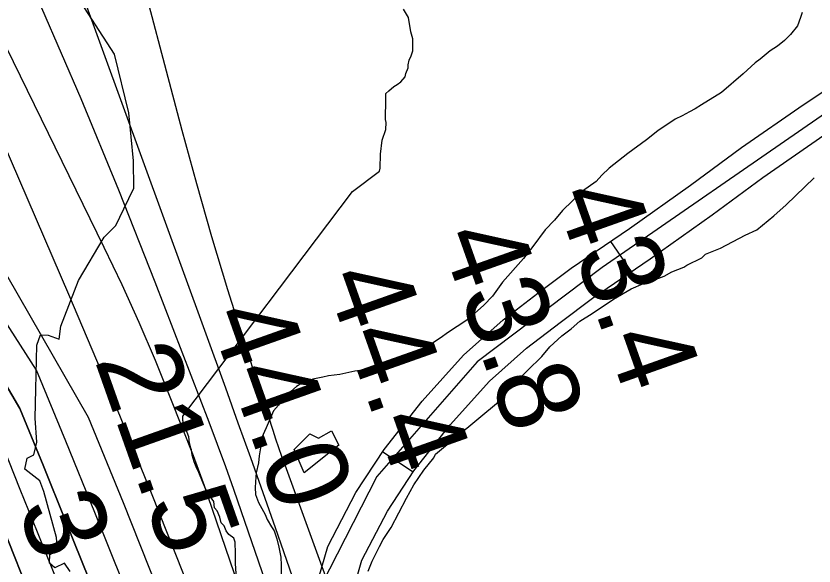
# Model space of a CAD drawing. Extents: x 3250478 to 3288318, y 788638 to 816472.
# Drawn here: x 3274733 to 3275387, y 810526 to 810977 of the extents above; entities that cross this region are included whole.
import ezdxf

# ---------------------------------------------------------------- set-up
doc = ezdxf.new("R2010")
doc.units = 0
for name, color, linetype in [('V-BLDG-OTLN', 7, 'Continuous'), ('V-RIVR-EDGE', 7, 'Continuous'), ('V-RIVR-RANG', 7, 'Continuous'), ('V-ROAD-CNTR', 7, 'Continuous'), ('V-SITE-VEGE', 7, 'Continuous'), ('V-TOPO-DPTH', 7, 'Continuous'), ('V-TOPO-MAJR', 7, 'Continuous'), ('V-TOPO-MINR', 7, 'Continuous'), ('V-TOPO-WATR', 7, 'Continuous')]:
    doc.layers.add(name, color=color, linetype=linetype)

msp = doc.modelspace()

# ---------------------------------------------------------------- linework, layer by layer
at = {"layer": 'V-BLDG-OTLN'}
msp.add_lwpolyline([(3274960.96, 810621.32), (3274973.93, 810634.3), (3274981.01, 810630.76), (3274991.62, 810636.66), (3274997.52, 810624.86), (3274969.21, 810602.44)], close=True, dxfattribs=at)
at = {"layer": 'V-RIVR-EDGE'}
msp.add_lwpolyline([(3274777.57, 810521.35), (3274772.8, 810528.32), (3274764.97, 810524.43), (3274760.63, 810528.35), (3274760.65, 810535.3), (3274767.18, 810539.2), (3274766.34, 810549.2), (3274756, 810587.04), (3274752.54, 810595.74), (3274740.39, 810605.34), (3274742.15, 810614.46), (3274747.81, 810617.06), (3274750.01, 810627.48), (3274748.76, 810647.05), (3274749.25, 810670.95), (3274750.21, 810707.03), (3274753.27, 810715.28), (3274759.36, 810715.26), (3274768.48, 810711.76), (3274769.81, 810722.63), (3274784.24, 810759.98), (3274805.2, 810795.57), (3274814.78, 810805.11), (3274821.34, 810818.57), (3274829.64, 810835.5), (3274829.26, 810858.1), (3274825.44, 810897.23), (3274813.83, 810945.51), (3274773.55, 811007.77)], dxfattribs=at)
at = {"layer": 'V-ROAD-CNTR'}
for p, q in [((3275220.29, 810791.98), (3275237.17, 810767.18)), ((3275033.5, 810619.54), (3275058.6, 810603.12))]:
    msp.add_line(p, q, dxfattribs=at)
for points in [[(3275682.63, 811105.36), (3275588.29, 811034.09), (3275492.66, 810963.97), (3275392.9, 810894.59), (3275213.31, 810770.52), (3275110.96, 810693.36), (3275028.64, 810599.37), (3274983.5, 810510.48), (3274986, 810434.2), (3275007.36, 810370.02), (3275225.13, 809995.47), (3275351.93, 809690.19), (3275483.02, 809404.48), (3275649.3, 809038.15), (3275872.44, 808578.45), (3275928.58, 808449.07), (3276071.86, 808059.12), (3276222.83, 807638.32), (3276338.69, 807310.73), (3276427.76, 807037.05), (3276458.7, 806966.2), (3276535.72, 806810.22), (3276624.55, 806657.42)], [(3275085.09, 810190.57), (3275066.68, 810221.56), (3275042.93, 810264.55), (3275021.93, 810303.58), (3275000.85, 810342.85), (3274981.2, 810380.06), (3274973.77, 810413.79), (3274970.04, 810443.09), (3274970.79, 810475.92), (3274978.66, 810508.03), (3274988.57, 810541.94), (3275011.63, 810586.12), (3275034.74, 810621.45), (3275065.79, 810661.12), (3275099.86, 810698.68), (3275132.1, 810727.66), (3275160.7, 810749.43), (3275187.96, 810769.97), (3275235.63, 810802.43), (3275285.85, 810838.11), (3275327.62, 810868.81), (3275378.07, 810903.77), (3275431.71, 810939.8)], [(3275136.53, 810164.02), (3275110.78, 810206.07), (3275092.71, 810236.48), (3275069.27, 810278.9), (3275048.36, 810317.78), (3275027.33, 810356.95), (3275009.62, 810390.48), (3275003.36, 810418.92), (3275000.08, 810444.65), (3275000.7, 810471.96), (3275007.64, 810500.24), (3275016.53, 810530.68), (3275037.54, 810570.93), (3275059.15, 810603.96), (3275088.74, 810641.77), (3275121.05, 810677.39), (3275151.25, 810704.54), (3275178.81, 810725.52), (3275205.44, 810745.58), (3275252.76, 810777.8), (3275303.42, 810813.8), (3275345.05, 810844.39), (3275394.98, 810878.98)]]:
    msp.add_lwpolyline(points, dxfattribs=at)
at = {"layer": 'V-SITE-VEGE'}
for points in [[(3275008.91, 810832.78), (3275030.88, 810849.57), (3275031.51, 810851.88), (3275031.71, 810863.45), (3275033.08, 810875.01), (3275036.13, 810883.64), (3275036.23, 810889.43), (3275035.69, 810891.75), (3275036, 810908.54), (3275036.08, 810913.17), (3275038.43, 810915.45), (3275042.55, 810918.85), (3275045.47, 810920.53), (3275048.41, 810922.79), (3275051.96, 810926.78), (3275052.59, 810929.67), (3275054.41, 810934.27), (3275054.45, 810936.58), (3275055.1, 810940.62), (3275056.9, 810944.06), (3275058.13, 810948.09), (3275058.3, 810957.93), (3275056.67, 810963.75), (3275054.56, 810975.37), (3275050.64, 810982.39)], [(3275377.14, 810979.42), (3275375.91, 810975.39), (3275373.47, 810968.49), (3275367.55, 810961.65), (3275362.83, 810956.52), (3275356.96, 810951.99), (3275351.1, 810948.05), (3275342.87, 810941.25), (3275338.77, 810938.42), (3275328.76, 810929.34), (3275311.12, 810914.03), (3275294.72, 810903.9), (3275289.45, 810900.52), (3275284.78, 810898.28), (3275278.93, 810894.92), (3275273.09, 810892.12), (3275259.02, 810882.54), (3275249.62, 810875.18), (3275234.37, 810863.87), (3275219.1, 810851.99), (3275213.21, 810846.3), (3275208.48, 810841.18), (3275197.34, 810833.27), (3275180.84, 810817.35), (3275174.33, 810809.37), (3275166.66, 810801.4), (3275156.57, 810787.68), (3275148.87, 810777.98), (3275131.73, 810758.6), (3275123.42, 810747.17), (3275116.34, 810739.77), (3275108.69, 810732.96), (3275103.98, 810728.41), (3275094.6, 810722.21), (3275087.57, 810717.71), (3275080.54, 810712.62), (3275073.51, 810708.11), (3275060.64, 810700.82), (3275053.63, 810697.47), (3275046.64, 810695.28), (3275035.57, 810691.43), (3275026.85, 810689.27), (3275016.96, 810686.55), (3275010.57, 810685.51), (3274998.36, 810682.83), (3274989.08, 810681.84), (3274984.43, 810680.76), (3274976.3, 810679.17), (3274971.04, 810676.95), (3274966.38, 810675.3), (3274962.87, 810673.05), (3274958.17, 810669.08), (3274954.65, 810666.82), (3274950.51, 810661.69), (3274948.12, 810657.68), (3274943.98, 810653.12), (3274937.95, 810639.33), (3274934.32, 810630.71), (3274933.62, 810624.36), (3274932.32, 810616.27), (3274931.64, 810610.49), (3274929.75, 810602.42), (3274929.69, 810598.95), (3274928.96, 810590.28), (3274929.43, 810584.48), (3274931.63, 810578.07), (3274937.25, 810568.13), (3274938.91, 810564.04), (3274942.28, 810558.2), (3274944.53, 810554.68), (3274946.73, 810548.27)], [(3275076.73, 810617.55), (3275128.45, 810660.62), (3275132, 810664.61), (3275136.73, 810670.32), (3275152.07, 810686.25), (3275163.85, 810697.62), (3275170.37, 810705.61), (3275180.37, 810714.7), (3275188, 810720.35), (3275195.06, 810726.59), (3275205.02, 810732.78), (3275222.6, 810744.62), (3275237.22, 810753.05), (3275247.15, 810757.5), (3275254.13, 810759.69), (3275264.04, 810763.57), (3275270.48, 810766.93), (3275280.39, 810770.8), (3275282.73, 810772.5), (3275295, 810778.64), (3275297.95, 810781.49), (3275310.2, 810786.48), (3275330.65, 810797.11), (3275340, 810801.58), (3275354.1, 810812.9), (3275364.1, 810821.99), (3275387.08, 810844.15)], [(3274913.73, 810515.86), (3274912.79, 810528.04), (3274912.93, 810536.14), (3274912.52, 810545.41), (3274911.43, 810548.91), (3274907.43, 810551.87), (3274905.16, 810554.81), (3274903.5, 810558.89), (3274901.22, 810561.25), (3274900.15, 810565.9), (3274897.93, 810571.15), (3274895.66, 810573.51), (3274895.17, 810578.72), (3274891.78, 810583.42), (3274888.41, 810589.27), (3274882.86, 810602.69), (3274880.63, 810607.36), (3274878.97, 810611.44), (3274877.32, 810616.68), (3274876.83, 810621.32), (3274876.27, 810622.49), (3274875.19, 810626.56), (3274874.7, 810631.78), (3274872.49, 810637.61), (3274871.36, 810639.37), (3274869.73, 810645.19), (3274869.79, 810648.66), (3275008.91, 810832.78)], [(3275021.74, 810521.84), (3275024.78, 810529.89), (3275030.79, 810541.94), (3275033.78, 810547.68), (3275040.33, 810557.4), (3275052.92, 810581.5), (3275058.9, 810592.39), (3275067.23, 810604.4), (3275075.52, 810614.68), (3275076.73, 810617.55)], [(3274946.73, 810548.27), (3274948.35, 810541.3), (3274949.93, 810533.16), (3274950.4, 810526.78), (3274949.71, 810488)]]:
    msp.add_lwpolyline(points, dxfattribs=at)
at = {"layer": 'V-TOPO-DPTH'}
for points in [[(3275180.5, 809699.55), (3275162.41, 809739.74), (3275144.24, 809779.89), (3275126.01, 809820.02), (3275107.96, 809860.22), (3275090.2, 809900.55), (3275072.88, 809941.08), (3275055.86, 809981.73), (3275035.18, 810031.89), (3275008.29, 810097.82), (3274981.75, 810163.88), (3274955.72, 810230.15), (3274930.03, 810296.56), (3274876.31, 810437.04), (3274848.92, 810507.51), (3274821.02, 810577.78), (3274792.36, 810647.75), (3274554.35, 811062.51), (3274511.18, 811154.33), (3274489.59, 811228.15), (3274448.22, 811346.98), (3274195, 812114.74), (3274162.06, 812203.42), (3274127.52, 812203.43)], [(3274475.13, 811013.93), (3274507.52, 810954.51), (3274593.88, 810792.46), (3274624.47, 810742.05), (3274649.66, 810700.63), (3274671.25, 810659.22), (3274687.27, 810624.6), (3274691.11, 810614.9), (3274712.48, 810582.13), (3274727.1, 810545.56), (3274741.8, 810509.03), (3274756.56, 810472.53), (3274771.49, 810436.09), (3274786.57, 810399.72), (3274801.89, 810363.44), (3274817.38, 810327.24), (3274947.43, 810025.82), (3274980.79, 809949.25), (3275014.53, 809872.84), (3275048.81, 809796.68), (3275083.46, 809720.68)], [(3275083.46, 809720.68), (3275048.81, 809796.68), (3275014.53, 809872.84), (3274980.79, 809949.25), (3274947.43, 810025.82), (3274817.38, 810327.24), (3274801.89, 810363.44), (3274786.57, 810399.72), (3274771.49, 810436.09), (3274756.56, 810472.53), (3274741.8, 810509.03), (3274727.1, 810545.56), (3274712.48, 810582.13), (3274691.11, 810614.9), (3274687.27, 810624.6), (3274671.25, 810659.22), (3274649.66, 810700.63), (3274624.47, 810742.05), (3274593.88, 810792.46), (3274507.52, 810954.51), (3274475.13, 811013.93)], [(3274541.74, 811006.71), (3274577.72, 810934.69), (3274619.1, 810862.66), (3274646.09, 810803.25), (3274696.47, 810722.22), (3274736.29, 810655.16), (3274755.35, 810608.49), (3274774.27, 810561.76), (3274792.99, 810514.95), (3274811.56, 810468.09), (3274830.49, 810420.01), (3274858.68, 810349.17), (3274887.2, 810278.47), (3274916.23, 810207.97), (3274945.6, 810137.61), (3275001.91, 810004.04), (3275026.99, 809945.31), (3275052.42, 809886.72), (3275078.4, 809828.38), (3275104.72, 809770.19), (3275131.24, 809712.08)], [(3274541.74, 811006.71), (3274577.72, 810934.69), (3274619.1, 810862.66), (3274646.09, 810803.25), (3274696.47, 810722.22), (3274736.29, 810655.16), (3274755.35, 810608.49), (3274774.27, 810561.76), (3274792.99, 810514.95), (3274811.56, 810468.09), (3274830.49, 810420.01), (3274858.68, 810349.17), (3274887.2, 810278.47), (3274916.23, 810207.97), (3274945.6, 810137.61), (3275001.91, 810004.04), (3275026.99, 809945.31), (3275052.42, 809886.72), (3275078.4, 809828.38), (3275104.72, 809770.19), (3275131.24, 809712.08)]]:
    msp.add_lwpolyline(points, dxfattribs=at)
at = {"layer": 'V-TOPO-MAJR'}
msp.add_lwpolyline([(3275053.29, 810176.84), (3275033.47, 810234.51), (3275013.65, 810292.17), (3274993.81, 810349.83), (3274917.92, 810570.36), (3274911.46, 810588.8), (3274904.88, 810607.19), (3274898.11, 810625.51), (3274891.21, 810643.79), (3274847.16, 810758.65), (3274817.36, 810833.98), (3274786.52, 810908.88), (3274754.13, 810983.12)], dxfattribs=at)
at = {"layer": 'V-TOPO-MINR'}
for points in [[(3275180.5, 809699.55), (3275162.41, 809739.74), (3275144.24, 809779.89), (3275126.01, 809820.02), (3275107.96, 809860.22), (3275090.2, 809900.55), (3275072.88, 809941.08), (3275055.86, 809981.73), (3275035.18, 810031.89), (3275008.29, 810097.82), (3274981.75, 810163.88), (3274955.72, 810230.15), (3274930.03, 810296.56), (3274876.31, 810437.04), (3274848.92, 810507.51), (3274821.02, 810577.78), (3274792.36, 810647.75), (3274554.35, 811062.51), (3274511.18, 811154.33), (3274489.59, 811228.15), (3274448.22, 811346.98), (3274195, 812114.74), (3274162.06, 812203.42)], [(3275308.41, 809684.33), (3275229.97, 809882.86), (3275218.14, 809912.88), (3275206.34, 809942.91), (3275194.6, 809972.96), (3275182.89, 810003.02), (3275089.35, 810243.82), (3275065.15, 810306.7), (3275041.22, 810369.7), (3275017.7, 810432.84), (3274994.46, 810496.09), (3274953.53, 810608.55), (3274950.99, 810615.65), (3274948.49, 810622.78), (3274946.08, 810629.92), (3274943.71, 810637.09), (3274920.39, 810708.99), (3274906.76, 810752.22), (3274893.61, 810795.6), (3274881.2, 810839.19), (3274869.26, 810882.92), (3274786.72, 811195.68)], [(3275120.46, 810053.33), (3274945.57, 810557.2), (3274935.54, 810585.88), (3274925.43, 810614.54), (3274915.2, 810643.15), (3274904.88, 810671.73), (3274736.27, 811135.53)], [(3275192.73, 809720.62), (3275178.78, 809751.76), (3275164.79, 809782.89), (3275150.75, 809813.98), (3275136.66, 809845.06), (3275122.72, 809876.2), (3275109.04, 809907.45), (3275095.72, 809938.86), (3275082.65, 809970.37), (3275067.37, 810007.84), (3275047.04, 810058.25), (3275026.99, 810108.76), (3275007.34, 810159.43), (3274987.97, 810210.21), (3274908.36, 810421.4), (3274876.67, 810503.72), (3274844.22, 810585.73), (3274810.63, 810667.28), (3274776.28, 810748.52), (3274641.22, 811061.81)], [(3275083.46, 809720.68), (3275048.81, 809796.68), (3275014.53, 809872.84), (3274980.79, 809949.25), (3274947.43, 810025.82), (3274817.38, 810327.24), (3274801.89, 810363.44), (3274786.57, 810399.72), (3274771.49, 810436.09), (3274756.56, 810472.53), (3274741.8, 810509.03), (3274727.1, 810545.56), (3274712.48, 810582.13), (3274691.11, 810614.9), (3274687.27, 810624.6), (3274671.25, 810659.22), (3274649.66, 810700.63), (3274624.47, 810742.05), (3274593.88, 810792.46), (3274507.52, 810954.51), (3274475.13, 811013.93)], [(3275160.04, 809696.76), (3275137.74, 809745.93), (3275115.36, 809795.06), (3275093.18, 809844.28), (3275071.33, 809893.65), (3275049.97, 809943.23), (3275028.95, 809992.95), (3275002.39, 810056.66), (3274968.64, 810138.48), (3274935.3, 810220.46), (3274902.57, 810302.68), (3274870.25, 810385.07), (3274844.04, 810452.6), (3274821.03, 810511.26), (3274797.71, 810569.8), (3274773.93, 810628.15), (3274749.86, 810686.38), (3274662.3, 810823.05), (3274626.31, 810884.27), (3274591.99, 810951.14), (3274568.74, 810995.9)], [(3275045.06, 810128.43), (3274966.88, 810358.7), (3274953.21, 810398.92), (3274939.54, 810439.15), (3274925.86, 810479.36), (3274912.16, 810519.58), (3274890.36, 810583.57), (3274887.51, 810591.76), (3274884.58, 810599.93), (3274881.53, 810608.06), (3274878.42, 810616.17), (3274860.02, 810663.06), (3274847.27, 810694.42), (3274834, 810725.55), (3274819.97, 810756.35), (3274805.43, 810786.92), (3274719.14, 810962.67), (3274701.65, 810998.4)], [(3275124.75, 809678.36), (3275094.09, 809745.39), (3275063.61, 809812.51), (3275033.49, 809879.79), (3275003.93, 809947.31), (3274974.74, 810015), (3274882.61, 810231.03), (3274860, 810284.55), (3274837.64, 810338.16), (3274815.65, 810391.94), (3274793.91, 810445.81), (3274778.85, 810483.49), (3274764.8, 810518.59), (3274750.72, 810553.68), (3274736.61, 810588.76), (3274722.47, 810623.82), (3274685.66, 810675.42), (3274656.87, 810724.04), (3274629.88, 810779.85), (3274599.29, 810826.67), (3274570.51, 810891.48), (3274520.13, 810994.11)]]:
    msp.add_lwpolyline(points, dxfattribs=at)
at = {"layer": 'V-TOPO-WATR'}
msp.add_lwpolyline([(3275131.24, 809712.08), (3275104.72, 809770.19), (3275078.4, 809828.38), (3275052.42, 809886.72), (3275026.99, 809945.31), (3275001.91, 810004.04), (3274945.6, 810137.61), (3274916.23, 810207.97), (3274887.2, 810278.47), (3274858.68, 810349.17), (3274830.49, 810420.01), (3274811.56, 810468.09), (3274792.99, 810514.95), (3274774.27, 810561.76), (3274755.35, 810608.49), (3274736.29, 810655.16), (3274696.47, 810722.22), (3274646.09, 810803.25), (3274619.1, 810862.66), (3274577.72, 810934.69), (3274541.74, 811006.71)], dxfattribs=at)

# ---------------------------------------------------------------- texts
at = {"layer": 'V-RIVR-RANG'}
for s, p in [('43.4', (3275173.86, 810829.44)), ('43.8', (3275079.69, 810795.79)), ('44.4', (3274985.52, 810762.14)), ('44.0', (3274890.38, 810731.23)), ('21.5', (3274797.18, 810694.85)), ('3', (3274733.94, 810573.94))]:
    msp.add_text(s, height=67, rotation=289.51833, dxfattribs=at).set_placement(p)

doc.saveas('drawing.dxf')
